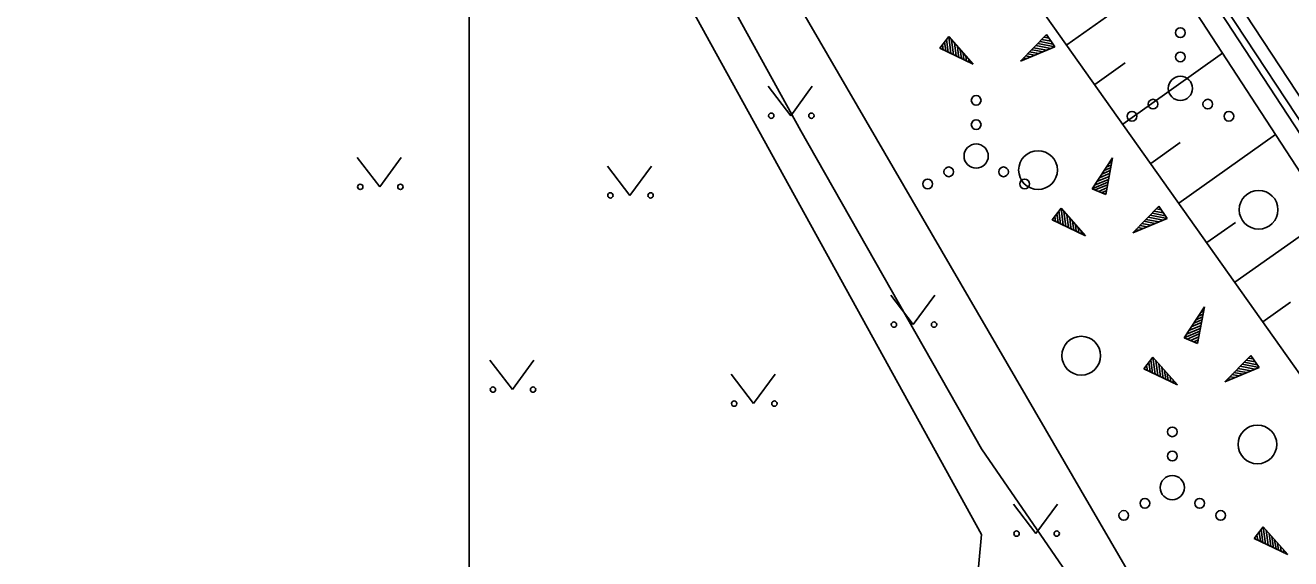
# Model space of a CAD drawing. Extents: x 554947 to 555436, y 6564938 to 6565792.
# Drawn here: x 555230.43 to 555256.53, y 6565103.22 to 6565114.23 of the extents above; entities that cross this region are included whole.
import ezdxf

# ---------------------------------------------------------------- set-up
doc = ezdxf.new("R2010")
doc.units = 0
for name, color, linetype in [('HALJASTUS', 7, 'Continuous'), ('MPKAABEL', 7, 'Continuous'), ('PIIR', 7, 'Continuous'), ('PR_SIDE', 7, 'Continuous'), ('RELJEEF', 7, 'Continuous'), ('VEEKOGU', 7, 'Continuous'), ('VORMISTUS', 7, 'Continuous')]:
    doc.layers.add(name, color=color, linetype=linetype)

msp = doc.modelspace()

# ---------------------------------------------------------------- linework, layer by layer
at = {"layer": 'HALJASTUS'}
for p, q in [((555245.757, 6565112.97), (555246.221, 6565112.364)), ((555246.221, 6565112.364), (555246.666, 6565112.97)), ((555237.28, 6565111.502), (555237.744, 6565110.895)), ((555237.744, 6565110.895), (555238.189, 6565111.502)), ((555242.44, 6565111.325), (555242.903, 6565110.718)), ((555242.903, 6565110.718), (555243.349, 6565111.325)), ((555248.287, 6565108.658), (555248.751, 6565108.051)), ((555248.751, 6565108.051), (555249.196, 6565108.658)), ((555240.017, 6565107.317), (555240.48, 6565106.711)), ((555240.48, 6565106.711), (555240.926, 6565107.317)), ((555244.994, 6565107.027), (555245.457, 6565106.42)), ((555245.457, 6565106.42), (555245.903, 6565107.027)), ((555250.817, 6565104.345), (555251.281, 6565103.738)), ((555251.281, 6565103.738), (555251.726, 6565104.345))]:
    msp.add_line(p, q, dxfattribs=at)
msp.add_lwpolyline([(555235.12, 6565151.155), (555232.135, 6565148.949), (555229.151, 6565146.49), (555228.521, 6565144.196), (555233.66, 6565136.637), (555246.422, 6565114.586), (555255.514, 6565098.946)], dxfattribs=at)
for centre, radius in [((555254.26, 6565114.077), 0.1), ((555254.26, 6565113.577), 0.1), ((555254.26, 6565112.927), 0.25), ((555250.047, 6565112.68), 0.1), ((555253.695, 6565112.602), 0.1), ((555254.825, 6565112.602), 0.1), ((555245.82, 6565112.364), 0.055), ((555246.648, 6565112.364), 0.055), ((555250.047, 6565112.18), 0.1), ((555253.26, 6565112.352), 0.1), ((555255.26, 6565112.352), 0.1), ((555250.047, 6565111.53), 0.25), ((555251.323, 6565111.241), 0.4), ((555249.482, 6565111.205), 0.1), ((555250.612, 6565111.205), 0.1), ((555237.343, 6565110.895), 0.055), ((555238.171, 6565110.895), 0.055), ((555249.047, 6565110.955), 0.1), ((555251.047, 6565110.955), 0.1), ((555242.502, 6565110.718), 0.055), ((555243.331, 6565110.718), 0.055), ((555255.873, 6565110.422), 0.4), ((555248.35, 6565108.051), 0.055), ((555249.178, 6565108.051), 0.055), ((555252.214, 6565107.41), 0.4), ((555240.079, 6565106.711), 0.055), ((555240.908, 6565106.711), 0.055), ((555245.056, 6565106.42), 0.055), ((555245.885, 6565106.42), 0.055), ((555255.849, 6565105.579), 0.4), ((555254.092, 6565105.838), 0.1), ((555254.092, 6565105.338), 0.1), ((555254.092, 6565104.688), 0.25), ((555253.527, 6565104.363), 0.1), ((555254.657, 6565104.363), 0.1), ((555253.092, 6565104.113), 0.1), ((555255.092, 6565104.113), 0.1), ((555250.88, 6565103.738), 0.055), ((555251.709, 6565103.738), 0.055)]:
    msp.add_circle(centre, radius, dxfattribs=at)
at = {"layer": 'MPKAABEL'}
msp.add_lwpolyline([(555252.588, 6565101.946), (555250.157, 6565105.485), (555246.43, 6565112.048), (555243.328, 6565117.686), (555240.248, 6565123.284), (555235.885, 6565131.607), (555233.393, 6565136.173), (555233.034, 6565137.981), (555233.62, 6565138.358), (555237.1, 6565137.907), (555242.704, 6565136.954), (555245.573, 6565136.455), (555256.506, 6565134.49), (555262.887, 6565133.288), (555269.268, 6565132.087), (555280.849, 6565129.896), (555289.168, 6565128.301), (555288.207, 6565123.189), (555286.959, 6565118.589), (555293.983, 6565117.646), (555297.167, 6565117.091)], dxfattribs=at)
at = {"layer": 'PIIR'}
for points in [[(555293.54, 6565286.23), (555256.63, 6565245.54), (555254.61, 6565228.5), (555255.75, 6565226.79), (555261.42, 6565218.27), (555289.11, 6565186.6), (555315.28, 6565149.09), (555315.73, 6565134.86), (555310.07, 6565124.47), (555303.59, 6565115.89), (555291.54, 6565100.48), (555288.85, 6565092.31), (555275.41, 6565088.83), (555273.15, 6565087.34), (555239.11, 6565139), (555231.12, 6565150.64), (555225.89, 6565157.13), (555173.21, 6565166.35), (555173.84, 6565168.77), (555191.64, 6565237.48), (555195.28, 6565271.63)], [(555272.013, 6565013.369), (555140.74, 6565041.04), (555172.58, 6565163.93), (555173.21, 6565166.35), (555225.89, 6565157.13), (555231.12, 6565150.64), (555239.11, 6565139), (555273.15, 6565087.34), (555275.41, 6565088.83), (555288.85, 6565092.31), (555289.83, 6565088.53), (555290.166, 6565088.221)]]:
    msp.add_lwpolyline(points, dxfattribs=at)
at = {"layer": 'PR_SIDE'}
msp.add_lwpolyline([(555231.314, 6565137.915), (555250.156, 6565103.719), (555250, 6565102), (555221.076, 6565087.78)], dxfattribs=at)
at = {"layer": 'RELJEEF'}
for p, q in [((555251.915, 6565113.824), (555254.038, 6565115.328)), ((555250.96, 6565113.491), (555251.5, 6565114.036)), ((555251.67, 6565113.786), (555251.5, 6565114.036)), ((555249.481, 6565113.996), (555249.296, 6565113.756)), ((555249.351, 6565113.826), (555249.366, 6565113.726)), ((555249.396, 6565113.886), (555249.421, 6565113.701)), ((555249.436, 6565113.941), (555249.471, 6565113.671)), ((555249.481, 6565113.996), (555249.986, 6565113.426)), ((555249.481, 6565113.996), (555249.526, 6565113.646)), ((555249.481, 6565113.996), (555249.481, 6565113.996)), ((555249.541, 6565113.931), (555249.581, 6565113.621)), ((555249.601, 6565113.861), (555249.636, 6565113.596)), ((555249.661, 6565113.796), (555249.676, 6565113.656)), ((555251.67, 6565113.786), (555250.96, 6565113.491)), ((555251.585, 6565113.751), (555251.28, 6565113.811)), ((555251.67, 6565113.786), (555251.32, 6565113.851)), ((555251.63, 6565113.841), (555251.365, 6565113.896)), ((555251.59, 6565113.901), (555251.405, 6565113.936)), ((555251.55, 6565113.961), (555251.45, 6565113.981)), ((555251.51, 6565114.021), (555251.49, 6565114.021)), ((555251.67, 6565113.786), (555251.67, 6565113.786)), ((555249.986, 6565113.426), (555249.296, 6565113.756)), ((555249.306, 6565113.771), (555249.311, 6565113.751)), ((555249.676, 6565113.656), (555249.691, 6565113.566)), ((555249.716, 6565113.726), (555249.746, 6565113.541)), ((555249.776, 6565113.661), (555249.796, 6565113.516)), ((555249.836, 6565113.591), (555249.851, 6565113.491)), ((555249.896, 6565113.526), (555249.906, 6565113.461)), ((555251.085, 6565113.541), (555251.025, 6565113.556)), ((555251.17, 6565113.576), (555251.065, 6565113.596)), ((555251.25, 6565113.611), (555251.11, 6565113.641)), ((555251.335, 6565113.646), (555251.15, 6565113.681)), ((555251.285, 6565113.706), (555251.195, 6565113.726)), ((555251.5, 6565113.716), (555251.235, 6565113.766)), ((555251.42, 6565113.681), (555251.285, 6565113.706)), ((555253.071, 6565112.192), (555255.131, 6565113.651)), ((555249.956, 6565113.456), (555249.961, 6565113.436)), ((555251, 6565113.506), (555250.985, 6565113.511)), ((555252.493, 6565113.008), (555253.12, 6565113.452)), ((555254.227, 6565110.56), (555256.224, 6565111.974)), ((555253.649, 6565111.376), (555254.257, 6565111.807)), ((555252.439, 6565110.855), (555252.859, 6565111.495)), ((555252.859, 6565111.495), (555252.719, 6565110.74)), ((555252.834, 6565111.455), (555252.854, 6565111.465)), ((555252.639, 6565111.155), (555252.809, 6565111.23)), ((555252.689, 6565111.23), (555252.819, 6565111.29)), ((555252.714, 6565111.135), (555252.799, 6565111.17)), ((555252.734, 6565111.305), (555252.834, 6565111.345)), ((555252.784, 6565111.38), (555252.844, 6565111.405)), ((555252.439, 6565110.855), (555252.764, 6565110.995)), ((555252.489, 6565110.93), (555252.774, 6565111.05)), ((555252.504, 6565110.83), (555252.754, 6565110.935)), ((555252.539, 6565111.005), (555252.789, 6565111.11)), ((555252.589, 6565111.08), (555252.714, 6565111.135)), ((555252.439, 6565110.855), (555252.719, 6565110.74)), ((555252.439, 6565110.855), (555252.439, 6565110.855)), ((555252.569, 6565110.8), (555252.744, 6565110.875)), ((555252.639, 6565110.775), (555252.734, 6565110.815)), ((555252.704, 6565110.75), (555252.719, 6565110.755)), ((555251.798, 6565110.454), (555251.613, 6565110.214)), ((555251.753, 6565110.399), (555251.788, 6565110.129)), ((555251.798, 6565110.454), (555252.303, 6565109.884)), ((555251.798, 6565110.454), (555251.843, 6565110.104)), ((555251.798, 6565110.454), (555251.798, 6565110.454)), ((555251.858, 6565110.389), (555251.898, 6565110.079)), ((555253.277, 6565109.949), (555253.817, 6565110.494)), ((555253.907, 6565110.359), (555253.722, 6565110.394)), ((555253.867, 6565110.419), (555253.767, 6565110.439)), ((555253.827, 6565110.479), (555253.807, 6565110.479)), ((555253.987, 6565110.244), (555253.817, 6565110.494)), ((555252.303, 6565109.884), (555251.613, 6565110.214)), ((555251.623, 6565110.229), (555251.628, 6565110.209)), ((555251.668, 6565110.284), (555251.683, 6565110.184)), ((555251.713, 6565110.344), (555251.738, 6565110.159)), ((555251.918, 6565110.319), (555251.953, 6565110.054)), ((555251.978, 6565110.254), (555251.993, 6565110.114)), ((555252.033, 6565110.184), (555252.063, 6565109.999)), ((555252.093, 6565110.119), (555252.113, 6565109.974)), ((555253.987, 6565110.244), (555253.277, 6565109.949)), ((555253.652, 6565110.104), (555253.467, 6565110.139)), ((555253.602, 6565110.164), (555253.512, 6565110.184)), ((555253.817, 6565110.174), (555253.552, 6565110.224)), ((555253.902, 6565110.209), (555253.597, 6565110.269)), ((555253.737, 6565110.139), (555253.602, 6565110.164)), ((555253.987, 6565110.244), (555253.637, 6565110.309)), ((555253.947, 6565110.299), (555253.682, 6565110.354)), ((555253.987, 6565110.244), (555253.987, 6565110.244)), ((555254.805, 6565109.744), (555255.394, 6565110.161)), ((555255.383, 6565108.927), (555257.316, 6565110.297)), ((555251.993, 6565110.114), (555252.008, 6565110.024)), ((555252.153, 6565110.049), (555252.168, 6565109.949)), ((555252.213, 6565109.984), (555252.223, 6565109.919)), ((555252.273, 6565109.914), (555252.278, 6565109.894)), ((555253.317, 6565109.964), (555253.302, 6565109.969)), ((555253.402, 6565109.999), (555253.342, 6565110.014)), ((555253.487, 6565110.034), (555253.382, 6565110.054)), ((555253.567, 6565110.069), (555253.427, 6565110.099)), ((555254.335, 6565107.778), (555254.755, 6565108.418)), ((555254.755, 6565108.418), (555254.615, 6565107.663)), ((555254.68, 6565108.303), (555254.74, 6565108.328)), ((555254.73, 6565108.378), (555254.75, 6565108.388)), ((555255.961, 6565108.111), (555256.531, 6565108.515)), ((555254.435, 6565107.928), (555254.685, 6565108.033)), ((555254.485, 6565108.003), (555254.61, 6565108.058)), ((555254.535, 6565108.078), (555254.705, 6565108.153)), ((555254.585, 6565108.153), (555254.715, 6565108.213)), ((555254.61, 6565108.058), (555254.695, 6565108.093)), ((555254.63, 6565108.228), (555254.73, 6565108.268)), ((555254.335, 6565107.778), (555254.66, 6565107.918)), ((555254.335, 6565107.778), (555254.615, 6565107.663)), ((555254.335, 6565107.778), (555254.335, 6565107.778)), ((555254.385, 6565107.853), (555254.67, 6565107.973)), ((555254.4, 6565107.753), (555254.65, 6565107.858)), ((555254.465, 6565107.723), (555254.64, 6565107.798)), ((555254.535, 6565107.698), (555254.63, 6565107.738)), ((555254.6, 6565107.673), (555254.615, 6565107.678)), ((555253.694, 6565107.377), (555253.509, 6565107.137)), ((555253.609, 6565107.267), (555253.634, 6565107.082)), ((555253.649, 6565107.322), (555253.684, 6565107.052)), ((555253.694, 6565107.377), (555254.199, 6565106.807)), ((555253.694, 6565107.377), (555253.739, 6565107.027)), ((555253.694, 6565107.377), (555253.694, 6565107.377)), ((555253.754, 6565107.312), (555253.794, 6565107.002)), ((555255.173, 6565106.872), (555255.713, 6565107.417)), ((555255.843, 6565107.222), (555255.578, 6565107.277)), ((555255.803, 6565107.282), (555255.618, 6565107.317)), ((555255.763, 6565107.342), (555255.663, 6565107.362)), ((555255.723, 6565107.402), (555255.703, 6565107.402)), ((555255.883, 6565107.167), (555255.713, 6565107.417)), ((555254.199, 6565106.807), (555253.509, 6565107.137)), ((555253.519, 6565107.152), (555253.524, 6565107.132)), ((555253.564, 6565107.207), (555253.579, 6565107.107)), ((555253.814, 6565107.242), (555253.849, 6565106.977)), ((555253.874, 6565107.177), (555253.889, 6565107.037)), ((555253.889, 6565107.037), (555253.904, 6565106.947)), ((555253.929, 6565107.107), (555253.959, 6565106.922)), ((555253.989, 6565107.042), (555254.009, 6565106.897)), ((555255.883, 6565107.167), (555255.173, 6565106.872)), ((555255.463, 6565106.992), (555255.323, 6565107.022)), ((555255.548, 6565107.027), (555255.363, 6565107.062)), ((555255.498, 6565107.087), (555255.408, 6565107.107)), ((555255.713, 6565107.097), (555255.448, 6565107.147)), ((555255.798, 6565107.132), (555255.493, 6565107.192)), ((555255.633, 6565107.062), (555255.498, 6565107.087)), ((555255.883, 6565107.167), (555255.533, 6565107.232)), ((555255.883, 6565107.167), (555255.883, 6565107.167)), ((555254.049, 6565106.972), (555254.064, 6565106.872)), ((555254.109, 6565106.907), (555254.119, 6565106.842)), ((555254.169, 6565106.837), (555254.174, 6565106.817)), ((555255.213, 6565106.887), (555255.198, 6565106.892)), ((555255.298, 6565106.922), (555255.238, 6565106.937)), ((555255.383, 6565106.957), (555255.278, 6565106.977)), ((555255.969, 6565103.877), (555255.784, 6565103.637)), ((555255.969, 6565103.877), (555256.474, 6565103.307)), ((555255.969, 6565103.877), (555256.014, 6565103.527)), ((555255.969, 6565103.877), (555255.969, 6565103.877)), ((555256.474, 6565103.307), (555255.784, 6565103.637)), ((555255.794, 6565103.652), (555255.799, 6565103.632)), ((555255.839, 6565103.707), (555255.854, 6565103.607)), ((555255.884, 6565103.767), (555255.909, 6565103.582)), ((555255.924, 6565103.822), (555255.959, 6565103.552)), ((555256.029, 6565103.812), (555256.069, 6565103.502)), ((555256.089, 6565103.742), (555256.124, 6565103.477)), ((555256.149, 6565103.677), (555256.164, 6565103.537)), ((555256.204, 6565103.607), (555256.234, 6565103.422)), ((555256.164, 6565103.537), (555256.179, 6565103.447)), ((555256.264, 6565103.542), (555256.284, 6565103.397)), ((555256.324, 6565103.472), (555256.339, 6565103.372)), ((555256.384, 6565103.407), (555256.394, 6565103.342)), ((555256.444, 6565103.337), (555256.449, 6565103.317))]:
    msp.add_line(p, q, dxfattribs=at)
msp.add_lwpolyline([(555267.243, 6565100.718), (555264.574, 6565104.451), (555253.061, 6565121.25), (555242.65, 6565138.338), (555234.145, 6565148.829), (555233.386, 6565148.636), (555231.367, 6565148.23), (555230.85, 6565146.543), (555236.09, 6565137.882), (555248.799, 6565118.225), (555259.289, 6565103.411), (555261.934, 6565099.868)], dxfattribs=at)
at = {"layer": 'VEEKOGU'}
for points in [[(555265.45, 6565099.986), (555262.604, 6565103.817), (555251.937, 6565120.038), (555239.993, 6565138.74), (555233.721, 6565147.576), (555233.071, 6565146.869), (555239.071, 6565138.07), (555251.323, 6565119.495), (555261.764, 6565103.47), (555264.187, 6565099.861)], [(555239.299, 6565138.626), (555251.662, 6565119.733), (555262.176, 6565103.668)]]:
    msp.add_lwpolyline(points, dxfattribs=at)
at = {"layer": 'VORMISTUS'}
msp.add_lwpolyline([(555029.586, 6565234.913), (555239.586, 6565234.913), (555239.586, 6564937.913), (555029.586, 6564937.913)], close=True, dxfattribs=at)

doc.saveas('drawing.dxf')
